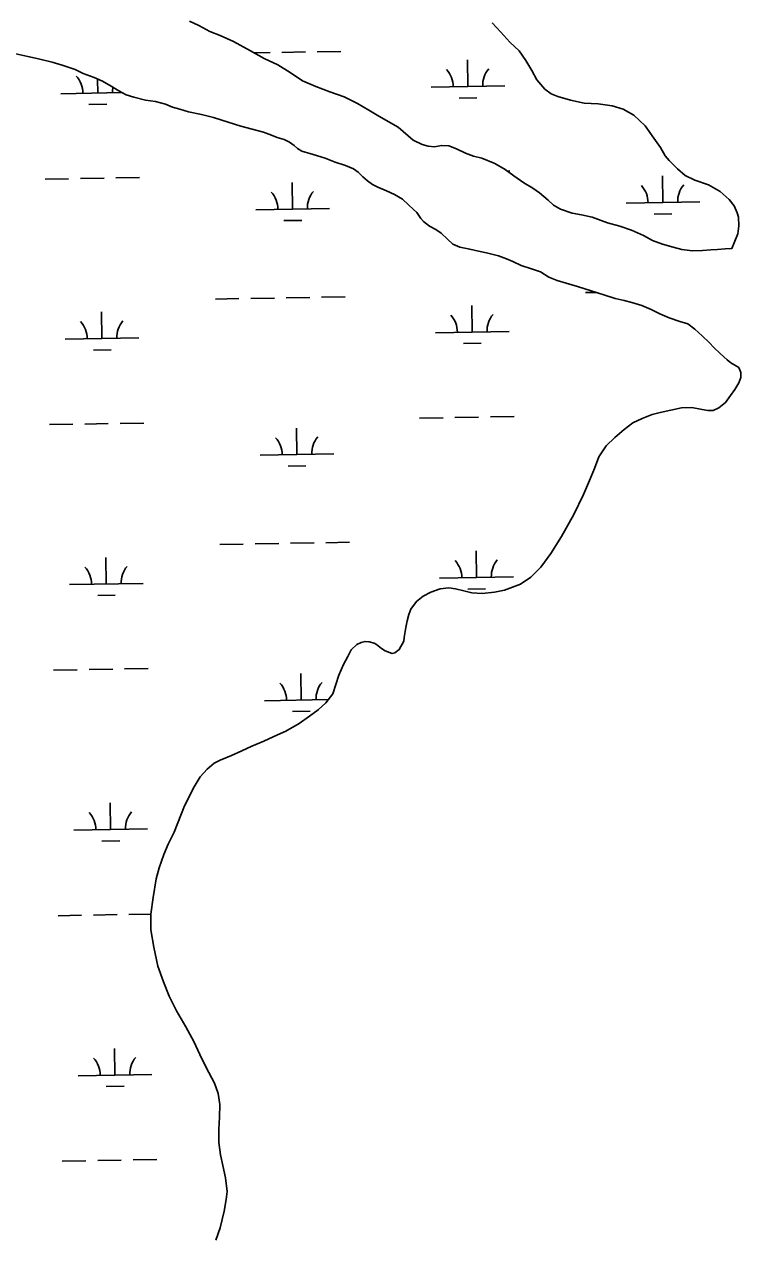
# Model space of a CAD drawing. Extents: x 3903937 to 3942190, y 260677 to 286651.
# Drawn here: x 3911482 to 3912453, y 274382 to 276029 of the extents above; entities that cross this region are included whole.
import ezdxf

# ---------------------------------------------------------------- set-up
doc = ezdxf.new("R2010")
doc.units = 0
doc.layers.add('V-TOPO-SHOR', color=7, linetype='Continuous')
doc.layers.add('V-WETL-SWMP', color=7, linetype='Continuous')

msp = doc.modelspace()

# ---------------------------------------------------------------- linework, layer by layer
at = {"layer": 'V-TOPO-SHOR'}
for points in [[(3911706, 276032.8), (3911718.3, 276027), (3911733.3, 276018.9), (3911747.6, 276013.5), (3911765.4, 276005.4), (3911788.4, 275993), (3911807, 275982.6), (3911825.6, 275973.7), (3911842.2, 275963.6), (3911858.9, 275952.3), (3911877.1, 275944.6), (3911896.1, 275937.3), (3911915.5, 275930.4), (3911933.7, 275921.6), (3911949.1, 275912.2), (3911962.6, 275904.1), (3911988.8, 275889.4), (3912002.3, 275877.7), (3912009, 275871.9), (3912021.3, 275866.1), (3912029.2, 275863.8), (3912037.9, 275862.7), (3912047.3, 275864.7), (3912057.2, 275864), (3912067.8, 275860.2), (3912080.1, 275854), (3912090.8, 275850.2)], [(3912116.2, 276030.9), (3912127.8, 276018), (3912139.8, 276004.7), (3912152.5, 275992.6), (3912161.7, 275979.7), (3912169.7, 275966.3), (3912176.5, 275953.4), (3912187.3, 275940.9), (3912196, 275934.7), (3912205.1, 275930.8), (3912222.1, 275925.8), (3912240.7, 275922.1), (3912259.7, 275921.1), (3912278.6, 275918.1), (3912293.6, 275913.9), (3912307.9, 275905.4), (3912323.4, 275891.3), (3912335.4, 275874.5), (3912344.2, 275862), (3912350.6, 275850.6), (3912355.8, 275844.3), (3912367.4, 275833), (3912377.7, 275824.1), (3912390.8, 275817.5), (3912409.4, 275811.4), (3912425.2, 275802), (3912437.2, 275791.5), (3912444, 275782.9), (3912448, 275773.1), (3912450, 275767.2), (3912450.5, 275755.8), (3912449.1, 275744.7), (3912441.1, 275725.1)], [(3911470.5, 275988.6), (3911486.7, 275985.2), (3911501.3, 275981.8), (3911519.8, 275977.3), (3911533.3, 275973.5), (3911550.7, 275967.3), (3911561.8, 275962.3), (3911576.4, 275956.5), (3911587.9, 275951.5), (3911599.7, 275945), (3911610.1, 275938.4), (3911620, 275933.3), (3911630.6, 275929.9), (3911646.4, 275926.1), (3911659.8, 275924.3), (3911673.3, 275920.5), (3911682.8, 275916.6), (3911692.7, 275913.6), (3911704.5, 275910.1), (3911721.9, 275906.4), (3911738.5, 275902.6), (3911758.2, 275896.1), (3911775.6, 275890.7), (3911806.1, 275882.4), (3911817.1, 275878.5), (3911824.6, 275875.4), (3911834.1, 275872.8), (3911841.3, 275868.9), (3911847.6, 275864.6), (3911852.4, 275860.3), (3911857.9, 275856.9), (3911862.7, 275855.7), (3911869, 275853.8), (3911878.1, 275851.1), (3911889.5, 275847.3), (3911903.4, 275841.9), (3911917.2, 275837.3), (3911927.9, 275833.1), (3911934.6, 275828.4), (3911941, 275822.2), (3911947, 275816.7), (3911953.7, 275811.7), (3911961.2, 275808.2)], [(3912090.8, 275850.2), (3912101.9, 275847.2), (3912119.7, 275840.2), (3912133.9, 275832.1), (3912145.4, 275823.5), (3912158.9, 275813.8), (3912171.2, 275806.8), (3912180.3, 275800.6), (3912191.9, 275790.5), (3912199.4, 275783.5), (3912208.5, 275778.1), (3912224.7, 275772.7), (3912237, 275770.5), (3912251.6, 275767.4), (3912272.2, 275759.8), (3912289.1, 275755.2), (3912305, 275749.8), (3912321.2, 275742.5), (3912333.5, 275735.9), (3912346.9, 275730.9), (3912361.5, 275726.8), (3912373, 275723.7), (3912387.6, 275721.9), (3912401, 275722.4), (3912412.4, 275723.3), (3912421.5, 275723.4), (3912432.1, 275724.3), (3912441.1, 275725.1)], [(3911961.2, 275808.2), (3911972.7, 275803.2), (3911983.8, 275798.2), (3911994.5, 275791.6), (3912002.8, 275784.2), (3912009.6, 275778), (3912014, 275773.7), (3912019.6, 275765.4), (3912023.2, 275761.5), (3912031.1, 275755.3), (3912039.8, 275750.7), (3912047, 275745.6), (3912055.7, 275737.8), (3912062.9, 275730.8), (3912072.4, 275726.9), (3912085.8, 275723.9), (3912097.6, 275721.3), (3912108.3, 275719), (3912124.5, 275715.2), (3912135.6, 275711), (3912144.3, 275707.2), (3912155.4, 275702.1), (3912169.6, 275697.6), (3912181.4, 275693.3), (3912192.9, 275686), (3912204.4, 275681.7), (3912216.3, 275677.9), (3912231.7, 275673.3), (3912250.3, 275667.6), (3912267.3, 275662.3), (3912282.7, 275657.3), (3912294.9, 275654.3), (3912305.6, 275652), (3912319, 275647.8), (3912331.7, 275642.4), (3912343.2, 275636.6), (3912356.2, 275631.2), (3912370.5, 275626.2), (3912381.1, 275622.8), (3912391, 275615.8), (3912400.6, 275606.8), (3912410.1, 275597.5), (3912416.9, 275590.4), (3912424.5, 275583), (3912430, 275578.4), (3912434.4, 275574.1), (3912439.6, 275570.2), (3912450.4, 275563.7)], [(3912450.4, 275563.7), (3912452.9, 275557.1), (3912452.9, 275550), (3912450.3, 275542.8), (3912444.8, 275533.7), (3912439, 275525.8), (3912432.4, 275516.2), (3912423.4, 275509.1), (3912415.5, 275505.4), (3912408.4, 275505.4), (3912400.5, 275506.9), (3912386.7, 275509.5), (3912372.5, 275509), (3912343.8, 275502.8), (3912332.8, 275499.9), (3912319.4, 275494.6), (3912306.9, 275488.6), (3912295.1, 275479.8), (3912282.2, 275469), (3912270.5, 275457.5), (3912260.8, 275442.8), (3912254.6, 275427), (3912248.1, 275410.7), (3912240, 275391.7), (3912226.9, 275364.4), (3912210.2, 275334.7), (3912195.8, 275311.6), (3912182.2, 275293.4), (3912168.5, 275279.8), (3912154.4, 275270.2), (3912132.8, 275262.1), (3912119.1, 275259.2), (3912102.5, 275257.5), (3912088.7, 275258.6), (3912077.6, 275261.2), (3912066.2, 275263.9), (3912057.5, 275265.3), (3912045.7, 275263.7), (3912033.1, 275259.2), (3912022.5, 275254), (3912013.5, 275246.8), (3912005.7, 275236.4), (3912003, 275228.9), (3912000.7, 275220.6), (3911998.9, 275211.5), (3911997, 275198.1), (3911996.3, 275193), (3911990.1, 275181.5), (3911984.2, 275177.1), (3911980.7, 275176.3), (3911976.7, 275177.4), (3911971.2, 275179.7), (3911966, 275183.2), (3911959.3, 275188.3), (3911956.1, 275190.2), (3911949.4, 275192.1), (3911943.8, 275192.5), (3911938.3, 275191.2), (3911932.8, 275188.4), (3911925, 275181.2), (3911920.4, 275172.1), (3911914.6, 275161.4), (3911908.4, 275146.8), (3911900, 275121.5), (3911890.6, 275109.5), (3911880.1, 275100), (3911868.3, 275091.2), (3911854.6, 275081.6), (3911836.6, 275070.8), (3911825.2, 275065.9), (3911806.4, 275057.5), (3911790.3, 275050.6), (3911776.9, 275044.5), (3911762.8, 275038.1), (3911755.3, 275034.9), (3911747.5, 275031.6), (3911739.2, 275027.6), (3911729.9, 275019.6), (3911720.5, 275008.9), (3911712.3, 274995.4), (3911699.2, 274969.7), (3911685, 274934), (3911676.8, 274917.8), (3911671.1, 274903.9), (3911664.5, 274885.7), (3911660.7, 274870.7), (3911656.6, 274845.8), (3911653.3, 274822.9), (3911653.5, 274801.6), (3911657.7, 274778.4), (3911662.7, 274752.4)], [(3911662.7, 274752.4), (3911670.8, 274731.2), (3911678.5, 274712), (3911688.1, 274692), (3911700.9, 274670.4), (3911711.8, 274650.4), (3911719.8, 274633.1), (3911728.3, 274615.5), (3911739.9, 274593.9), (3911744.8, 274580.1), (3911746.9, 274565.2), (3911746.7, 274548.2), (3911745.7, 274531.6), (3911745.8, 274513.9), (3911748, 274497), (3911750.9, 274482.4), (3911754.6, 274465.9), (3911757.1, 274447.4), (3911755.7, 274436.3), (3911752.7, 274420.5), (3911747.4, 274398), (3911741.6, 274381.4)]]:
    msp.add_lwpolyline(points, dxfattribs=at)
at = {"layer": 'V-WETL-SWMP'}
for p, q in [((3911793.6, 275990.1), (3911815, 275990.5)), ((3911831, 275990.7), (3911863, 275991.3)), ((3911879, 275991.6), (3911911, 275992.1)), ((3912083.2, 275944.4), (3912082.6, 275980.4)), ((3911581.4, 275935.6), (3911581, 275954.5)), ((3912033.2, 275943.5), (3912133.2, 275945.3)), ((3911531.4, 275934.7), (3911614.4, 275936.2)), ((3912071.5, 275928.8), (3912095.5, 275929.2)), ((3911569.6, 275920), (3911593.6, 275920.4)), ((3912136.9, 275829.9), (3912139.8, 275830)), ((3911510, 275818.9), (3911542, 275819.4)), ((3911558, 275819.7), (3911590, 275820.3)), ((3911606, 275820.6), (3911638, 275821.1)), ((3911845.6, 275778.4), (3911845, 275814.3)), ((3912347.4, 275787.2), (3912346.8, 275823.2)), ((3912297.5, 275786.3), (3912397.4, 275788.1)), ((3911795.6, 275777.5), (3911895.6, 275779.2)), ((3911833.9, 275762.7), (3911857.9, 275763.1)), ((3912335.7, 275771.5), (3912359.7, 275772)), ((3912242.7, 275665.3), (3912257, 275665.5)), ((3911740.9, 275656.4), (3911772.9, 275657)), ((3911788.9, 275657.3), (3911820.9, 275657.8)), ((3911836.9, 275658.1), (3911868.9, 275658.7)), ((3911884.9, 275659), (3911916.9, 275659.5)), ((3912089.1, 275611.8), (3912088.4, 275647.8)), ((3911587.2, 275603), (3911586.6, 275639)), ((3911537.2, 275602.1), (3911637.2, 275603.8)), ((3912039.1, 275610.9), (3912139, 275612.7)), ((3911575.5, 275587.3), (3911599.5, 275587.7)), ((3912077.3, 275596.2), (3912101.3, 275596.6)), ((3911515.9, 275486.3), (3911547.9, 275486.8)), ((3911563.9, 275487.1), (3911595.8, 275487.7)), ((3911611.8, 275488), (3911643.8, 275488.5)), ((3912017.7, 275495.1), (3912049.7, 275495.7)), ((3912065.7, 275495.9), (3912097.7, 275496.5)), ((3912113.7, 275496.8), (3912145.7, 275497.3)), ((3911851.5, 275445.7), (3911850.8, 275481.7)), ((3911801.5, 275444.9), (3911901.5, 275446.6)), ((3911839.7, 275430.1), (3911863.7, 275430.5)), ((3911746.8, 275323.8), (3911778.7, 275324.4)), ((3911794.7, 275324.6), (3911826.7, 275325.2)), ((3911842.7, 275325.5), (3911874.7, 275326.1)), ((3911890.7, 275326.3), (3911922.7, 275326.9)), ((3911593.1, 275270.3), (3911592.4, 275306.3)), ((3912094.9, 275279.2), (3912094.3, 275315.2)), ((3911543.1, 275269.5), (3911643.1, 275271.2)), ((3912044.9, 275278.3), (3912144.9, 275280.1)), ((3911581.4, 275254.7), (3911605.3, 275255.1)), ((3912083.2, 275263.5), (3912107.2, 275264)), ((3911521.7, 275153.6), (3911553.7, 275154.2)), ((3911569.7, 275154.5), (3911601.7, 275155)), ((3911617.7, 275155.3), (3911649.7, 275155.9)), ((3911857.3, 275113.1), (3911856.7, 275149.1)), ((3911807.3, 275112.2), (3911893.9, 275113.8)), ((3911845.6, 275097.5), (3911869.6, 275097.9)), ((3911598.9, 274937.7), (3911598.3, 274973.7)), ((3911548.9, 274936.8), (3911648.9, 274938.6)), ((3911587.2, 274922.1), (3911611.2, 274922.5)), ((3911527.6, 274821), (3911559.6, 274821.6)), ((3911575.6, 274821.9), (3911607.6, 274822.4)), ((3911623.6, 274822.7), (3911653.4, 274823.2)), ((3911604.8, 274605.1), (3911604.2, 274641.1)), ((3911554.8, 274604.2), (3911654.8, 274606)), ((3911593.1, 274589.5), (3911617.1, 274589.9)), ((3911533.4, 274488.4), (3911565.4, 274489)), ((3911581.4, 274489.2), (3911613.4, 274489.8)), ((3911629.4, 274490.1), (3911661.4, 274490.6))]:
    msp.add_line(p, q, dxfattribs=at)
for points in [[(3912409.4, 275811.4), (3912425.2, 275802), (3912437.2, 275791.5), (3912444, 275782.9), (3912448, 275773.1), (3912450, 275767.2), (3912450.5, 275755.8), (3912449.1, 275744.7), (3912441.1, 275725.1), (3912432.1, 275724.3), (3912421.5, 275723.4), (3912412.4, 275723.3), (3912401, 275722.4), (3912387.6, 275721.9), (3912373, 275723.7), (3912361.5, 275726.8), (3912346.9, 275730.9), (3912333.5, 275735.9), (3912321.2, 275742.5), (3912305, 275749.8), (3912289.1, 275755.2), (3912272.2, 275759.8), (3912251.6, 275767.4), (3912237, 275770.5), (3912224.7, 275772.7), (3912208.5, 275778.1), (3912199.4, 275783.5), (3912191.9, 275790.5), (3912180.3, 275800.6), (3912171.2, 275806.8), (3912158.9, 275813.8), (3912145.4, 275823.5), (3912133.9, 275832.1), (3912119.7, 275840.2), (3912101.9, 275847.2), (3912090.8, 275850.2), (3912080.1, 275854), (3912067.8, 275860.2), (3912057.2, 275864), (3912047.3, 275864.7), (3912037.9, 275862.7), (3912029.2, 275863.8), (3912021.3, 275866.1), (3912009, 275871.9), (3912002.3, 275877.7), (3911988.8, 275889.4), (3911962.6, 275904.1), (3911949.1, 275912.2), (3911933.7, 275921.6), (3911915.5, 275930.4), (3911896.1, 275937.3), (3911877.1, 275944.6), (3911858.9, 275952.3), (3911842.2, 275963.6), (3911825.6, 275973.7), (3911807, 275982.6), (3911788.4, 275993), (3911765.4, 276005.4), (3911747.6, 276013.5), (3911733.3, 276018.9), (3911718.3, 276027), (3911706, 276032.8)], [(3912116.2, 276030.9), (3912127.8, 276018), (3912139.8, 276004.7), (3912152.5, 275992.6), (3912161.7, 275979.7), (3912169.7, 275966.3), (3912176.5, 275953.4), (3912187.3, 275940.9), (3912196, 275934.7), (3912205.1, 275930.8), (3912222.1, 275925.8), (3912240.7, 275922.1), (3912259.7, 275921.1), (3912278.6, 275918.1), (3912293.6, 275913.9), (3912307.9, 275905.4), (3912323.4, 275891.3), (3912335.4, 275874.5), (3912344.2, 275862), (3912350.6, 275850.6), (3912355.8, 275844.3), (3912367.4, 275833), (3912377.7, 275824.1), (3912390.8, 275817.5), (3912409.4, 275811.4)], [(3911470.5, 275988.6), (3911486.7, 275985.2), (3911501.3, 275981.8), (3911519.8, 275977.3), (3911533.3, 275973.5), (3911550.7, 275967.3), (3911561.8, 275962.3), (3911576.4, 275956.5), (3911587.9, 275951.5), (3911599.7, 275945), (3911610.1, 275938.4), (3911620, 275933.3), (3911630.6, 275929.9), (3911646.4, 275926.1), (3911659.8, 275924.3), (3911673.3, 275920.5), (3911682.8, 275916.6), (3911692.7, 275913.6), (3911704.5, 275910.1), (3911721.9, 275906.4), (3911738.5, 275902.6), (3911758.2, 275896.1), (3911775.6, 275890.7), (3911806, 275882.4), (3911817.1, 275878.5), (3911824.6, 275875.4), (3911834.1, 275872.8), (3911841.2, 275868.9), (3911847.6, 275864.6), (3911852.4, 275860.3), (3911857.9, 275856.9), (3911862.7, 275855.7), (3911869, 275853.8), (3911878.1, 275851.1), (3911889.5, 275847.3), (3911903.4, 275841.9)], [(3911903.4, 275841.9), (3911917.2, 275837.3), (3911927.9, 275833.1), (3911934.6, 275828.4), (3911941, 275822.2), (3911947, 275816.7), (3911953.7, 275811.7), (3911961.2, 275808.2), (3911972.7, 275803.2), (3911983.8, 275798.2), (3911994.5, 275791.6), (3912002.8, 275784.2), (3912009.6, 275778), (3912014, 275773.7), (3912019.6, 275765.4), (3912023.2, 275761.5), (3912031.1, 275755.3), (3912039.8, 275750.7), (3912047, 275745.6), (3912055.7, 275737.8), (3912062.9, 275730.8), (3912072.4, 275726.9), (3912085.8, 275723.9), (3912097.6, 275721.3), (3912108.3, 275719), (3912124.5, 275715.2), (3912135.6, 275711), (3912144.3, 275707.2), (3912155.4, 275702.1), (3912169.6, 275697.6), (3912181.4, 275693.3), (3912192.9, 275686), (3912204.4, 275681.7), (3912216.3, 275677.9), (3912231.7, 275673.3), (3912250.3, 275667.6), (3912267.3, 275662.3), (3912282.7, 275657.3), (3912294.9, 275654.3), (3912305.6, 275652), (3912319, 275647.8), (3912331.7, 275642.4), (3912343.2, 275636.6), (3912356.2, 275631.2), (3912370.5, 275626.2), (3912381.1, 275622.8), (3912391, 275615.8), (3912400.6, 275606.8), (3912410.1, 275597.5), (3912416.9, 275590.4), (3912424.5, 275583), (3912430, 275578.4), (3912434.4, 275574.1), (3912439.6, 275570.2), (3912450.4, 275563.7), (3912452.9, 275557.1), (3912452.9, 275550), (3912450.3, 275542.8), (3912444.8, 275533.7), (3912439, 275525.8), (3912432.4, 275516.2), (3912423.4, 275509.1), (3912415.5, 275505.4), (3912408.4, 275505.4), (3912400.5, 275506.9), (3912386.7, 275509.5), (3912372.5, 275509), (3912343.8, 275502.8), (3912332.8, 275499.9), (3912319.4, 275494.6), (3912306.9, 275488.6), (3912295.1, 275479.8), (3912282.2, 275469), (3912270.5, 275457.5), (3912260.8, 275442.8), (3912254.6, 275427), (3912248.1, 275410.7), (3912240, 275391.7), (3912226.9, 275364.4), (3912210.2, 275334.7), (3912195.8, 275311.6), (3912182.2, 275293.4), (3912168.5, 275279.8), (3912154.4, 275270.2), (3912132.8, 275262.1), (3912119.1, 275259.2), (3912102.5, 275257.5), (3912088.7, 275258.6), (3912077.6, 275261.2), (3912066.2, 275263.9), (3912057.5, 275265.3), (3912045.7, 275263.7), (3912033.1, 275259.2), (3912022.5, 275254), (3912013.5, 275246.8), (3912005.7, 275236.4), (3912003, 275228.9), (3912000.7, 275220.6), (3911998.9, 275211.5), (3911997, 275198.1), (3911996.3, 275193)], [(3911996.3, 275193), (3911990.1, 275181.5), (3911984.2, 275177.1), (3911980.7, 275176.3), (3911976.7, 275177.4), (3911971.2, 275179.7), (3911966, 275183.2), (3911959.3, 275188.3), (3911956.1, 275190.2), (3911949.4, 275192.1), (3911943.8, 275192.5), (3911938.3, 275191.2), (3911932.8, 275188.4), (3911925, 275181.2), (3911920.4, 275172.1), (3911914.6, 275161.4), (3911908.4, 275146.8), (3911900, 275121.5), (3911890.6, 275109.5), (3911880.1, 275100), (3911868.3, 275091.2), (3911854.6, 275081.6), (3911836.6, 275070.8), (3911825.2, 275065.9), (3911806.4, 275057.5), (3911790.3, 275050.6), (3911776.9, 275044.5), (3911762.8, 275038.1), (3911755.3, 275034.9), (3911747.5, 275031.6), (3911739.2, 275027.6), (3911729.9, 275019.6), (3911720.5, 275008.9), (3911712.3, 274995.4), (3911699.2, 274969.7), (3911685, 274934), (3911676.8, 274917.8), (3911671.1, 274903.9), (3911664.5, 274885.7), (3911660.7, 274870.7), (3911656.6, 274845.8), (3911653.3, 274822.9), (3911653.5, 274801.6), (3911657.7, 274778.4), (3911662.7, 274752.4), (3911670.8, 274731.2), (3911678.5, 274712), (3911688.1, 274692), (3911700.9, 274670.4), (3911711.8, 274650.4), (3911719.8, 274633.1), (3911728.3, 274615.5), (3911739.9, 274593.9), (3911744.8, 274580.1), (3911746.9, 274565.2), (3911746.7, 274548.2), (3911745.7, 274531.6), (3911745.8, 274513.9), (3911748, 274497), (3911750.9, 274482.4), (3911754.6, 274465.9), (3911757.1, 274447.4), (3911755.7, 274436.3), (3911752.7, 274420.5), (3911747.4, 274398), (3911741.6, 274381.4)]]:
    msp.add_lwpolyline(points, dxfattribs=at)
for centre, start, end in [((3912028, 275943.9), 0.2366, 41.7802), ((3912138.4, 275945.9), 140.2366, 181.7802), ((3911526.1, 275935.1), 0.2366, 41.7802), ((3911636.6, 275937), 169.3644, 181.7802), ((3911790.4, 275777.9), 0.2366, 41.7802), ((3911900.8, 275779.8), 140.2366, 181.7802), ((3912292.2, 275786.7), 0.2366, 41.7802), ((3912402.7, 275788.6), 140.2366, 181.7802), ((3912033.8, 275611.3), 0.2366, 41.7802), ((3912144.3, 275613.2), 140.2366, 181.7802), ((3911532, 275602.5), 0.2366, 41.7802), ((3911642.5, 275604.4), 140.2366, 181.7802), ((3911796.2, 275445.2), 0.2366, 41.7802), ((3911906.7, 275447.2), 140.2366, 181.7802), ((3912039.7, 275278.7), 0.2366, 41.7802), ((3912150.1, 275280.6), 140.2366, 181.7802), ((3911537.8, 275269.8), 0.2366, 41.7802), ((3911648.3, 275271.8), 140.2366, 181.7802), ((3911912.5, 275114.6), 140.2366, 181.7802), ((3911802.1, 275112.6), 0.2366, 41.7802), ((3911543.7, 274937.2), 0.2366, 41.7802), ((3911654.2, 274939.2), 140.2366, 181.7802), ((3911549.5, 274604.6), 0.2366, 41.7802), ((3911660, 274606.5), 140.2366, 181.7802)]:
    msp.add_arc(centre, 35.2, start, end, dxfattribs=at)

doc.saveas('drawing.dxf')
